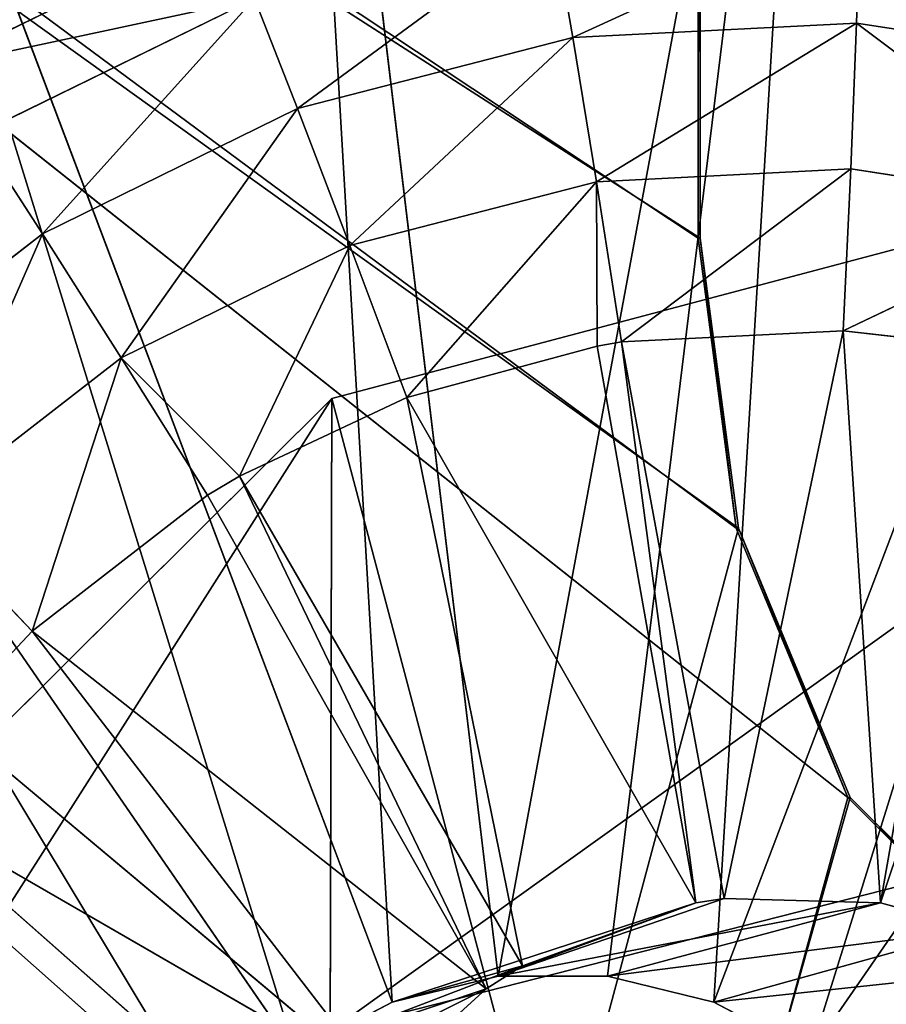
# Model space of a CAD drawing. Extents: x 0 to 230, y 0 to 588.
# Tile 357 of 383: x 125.44 to 126.99, y 582.51 to 584.27. Entities that reach past the tile are written whole.
import ezdxf

# ---------------------------------------------------------------- set-up
doc = ezdxf.new("R2010")
doc.units = 0
doc.header["$LTSCALE"] = 25.4
doc.layers.get('0').update_dxf_attribs({"color": 13, "linetype": 'CONTINUOUS'})

# ---------------------------------------------------------------- blocks, each defined once
blk = doc.blocks.new('VIPER-I-6512-6513_STL_3')
at = {"color": 7}
for p, q in [((-0.9436, 592.1589, 194.8763), (-7.2439, 596.6772, 195.4995)), ((-7.2439, 596.6772, 195.4995), (-1.012, 592.6772, 194.8787)), ((-7.2439, 596.6772, 195.4995), (-1.012, 592.6772, 194.8787)), ((-0.9436, 592.1589, 194.8763), (-7.2439, 596.6772, 195.4995)), ((-0.9477, 592.1589, 196.0772), (-7.0504, 596.6772, 196.6838)), ((-7.0504, 596.6772, 196.6838), (-0.7481, 591.6772, 196.0704)), ((-0.9477, 592.1589, 196.0772), (-7.0504, 596.6772, 196.6838)), ((-1.0161, 592.6772, 196.0797), (-7.0504, 596.6772, 196.6838)), ((-1.0161, 592.6772, 196.0797), (-7.0504, 596.6772, 196.6838)), ((-7.0504, 596.6772, 196.6838), (-0.7481, 591.6772, 196.0704)), ((-1.0161, 592.6772, 196.0797), (-1.0161, 596.6772, 196.0797)), ((-1.0161, 592.6772, 196.0797), (-1.0161, 596.6772, 196.0797)), ((-1.012, 596.6772, 194.8787), (-1.012, 592.6772, 194.8787)), ((-1.012, 596.6772, 194.8787), (-1.012, 592.6772, 194.8787)), ((-0.9477, 592.1589, 196.0772), (-1.0161, 592.6772, 196.0797)), ((-1.012, 592.6772, 194.8787), (-1.0161, 592.6772, 196.0797)), ((-0.9477, 592.1589, 196.0772), (-1.0161, 592.6772, 196.0797)), ((-1.012, 592.6772, 194.8787), (-1.0161, 592.6772, 196.0797)), ((-1.012, 592.6772, 194.8787), (-0.9436, 592.1589, 194.8763)), ((-1.012, 592.6772, 194.8787), (-0.9436, 592.1589, 194.8763)), ((-7.2439, 568.6772, 195.4995), (-0.9436, 592.1589, 194.8763)), ((-7.2439, 568.6772, 195.4995), (-0.9436, 592.1589, 194.8763)), ((-0.7481, 591.6772, 196.0704), (-0.9477, 592.1589, 196.0772)), ((-0.9477, 592.1589, 196.0772), (-0.9436, 592.1589, 194.8763)), ((-0.9477, 592.1589, 196.0772), (-0.9436, 592.1589, 194.8763)), ((-0.7481, 591.6772, 196.0704), (-0.9477, 592.1589, 196.0772)), ((-0.9436, 592.1589, 194.8763), (-0.744, 591.6772, 194.8696)), ((-0.9436, 592.1589, 194.8763), (-0.744, 591.6772, 194.8696)), ((-0.744, 591.6772, 194.8696), (-7.2439, 568.6772, 195.4995)), ((-0.744, 591.6772, 194.8696), (-7.2439, 568.6772, 195.4995)), ((-0.7481, 591.6772, 196.0704), (-7.0504, 568.6772, 196.6838)), ((-0.7481, 591.6772, 196.0704), (-7.0504, 568.6772, 196.6838)), ((-0.016, 590.9452, 196.0524), (-0.7481, 591.6772, 196.0704)), ((-0.7481, 591.6772, 196.0704), (-0.744, 591.6772, 194.8696)), ((-0.016, 590.9452, 196.0524), (-0.7481, 591.6772, 196.0704)), ((-0.7481, 591.6772, 196.0704), (-0.744, 591.6772, 194.8696)), ((-0.744, 591.6772, 194.8696), (-0.0119, 590.9452, 194.8521)), ((-0.744, 591.6772, 194.8696), (-0.0119, 590.9452, 194.8521))]:
    blk.add_line(p, q, dxfattribs=at)
at = {"color": 250}
for p, q in [((-1.373, 591.3582, 2.1262), (-1.7471, 594.4688, 2.303)), ((-1.373, 591.3582, 2.1262), (-1.7471, 594.4688, 2.303)), ((-1.1777, 591.3582, 2.1222), (-0.7965, 594.4688, 2.2832)), ((-1.1777, 591.3582, 2.1222), (-0.7965, 594.4688, 2.2832)), ((-1.5626, 591.3115, 2.1302), (-2.67, 594.2413, 2.3223)), ((-1.5626, 591.3115, 2.1302), (-2.67, 594.2413, 2.3223)), ((-0.9881, 591.3115, 2.1182), (0.1264, 594.2413, 2.2639)), ((-0.9881, 591.3115, 2.1182), (0.1264, 594.2413, 2.2639)), ((-1.7356, 591.2207, 2.1338), (-3.5116, 593.7994, 2.3399)), ((-1.7356, 591.2207, 2.1338), (-3.5116, 593.7994, 2.3399)), ((-0.8151, 591.2207, 2.1146), (0.968, 593.7994, 2.2463)), ((-0.8151, 591.2207, 2.1146), (0.968, 593.7994, 2.2463)), ((-0.7264, 593.2715, 21.8061), (-0.7327, 593.0618, 22.013)), ((-0.7264, 593.2715, 21.8061), (-0.7327, 593.0618, 22.013)), ((-1.8634, 593.2375, 21.5708), (-2.3831, 592.9825, 21.5817)), ((-1.8634, 593.2375, 21.5708), (-2.3831, 592.9825, 21.5817)), ((-1.2401, 593.0361, 22.0236), (-1.2762, 593.2437, 21.8176)), ((-1.2401, 593.0361, 22.0236), (-1.2762, 593.2437, 21.8176)), ((-1.8817, 591.0912, 2.1368), (-4.2231, 593.169, 2.3547)), ((-1.8817, 591.0912, 2.1368), (-4.2231, 593.169, 2.3547)), ((-1.8091, 593.1057, 21.8287), (-2.3033, 592.8632, 21.839)), ((-1.8091, 593.1057, 21.8287), (-2.3033, 592.8632, 21.839)), ((-1.7319, 592.9087, 22.0339), (-1.8091, 593.1057, 21.8287)), ((-1.7319, 592.9087, 22.0339), (-1.8091, 593.1057, 21.8287)), ((-1.2401, 593.0361, 22.0236), (-0.7327, 593.0618, 22.013)), ((-1.2401, 593.0361, 22.0236), (-0.7327, 593.0618, 22.013)), ((-0.7327, 593.0618, 22.013), (-0.7431, 592.801, 22.1498)), ((-0.7327, 593.0618, 22.013), (-0.7431, 592.801, 22.1498)), ((-0.7327, 593.0618, 22.013), (-0.2306, 592.9849, 22.0025)), ((-0.7327, 593.0618, 22.013), (-0.2306, 592.9849, 22.0025)), ((-1.6703, 592.3906, 290.3065), (0.8315, 593.0538, 290.3065)), ((-1.6703, 592.3906, 290.3065), (0.8315, 593.0538, 290.3065)), ((-1.6703, 592.3906, 304.2045), (0.8315, 593.0538, 304.2045)), ((-1.6703, 592.3906, 304.2045), (0.8315, 593.0538, 304.2045)), ((-1.2401, 593.0361, 22.0236), (-1.7319, 592.9087, 22.0339)), ((-1.2401, 593.0361, 22.0236), (-1.7319, 592.9087, 22.0339)), ((-1.1977, 592.7779, 22.1593), (-1.2401, 593.0361, 22.0236)), ((-1.1977, 592.7779, 22.1593), (-1.2401, 593.0361, 22.0236)), ((-1.7319, 592.9087, 22.0339), (-2.1879, 592.6849, 22.0434)), ((-1.7319, 592.9087, 22.0339), (-2.1879, 592.6849, 22.0434)), ((-1.6383, 592.6638, 22.1685), (-1.7319, 592.9087, 22.0339)), ((-1.6383, 592.6638, 22.1685), (-1.7319, 592.9087, 22.0339)), ((-2.1879, 592.6849, 22.0434), (-2.3033, 592.8632, 21.839)), ((-2.1879, 592.6849, 22.0434), (-2.3033, 592.8632, 21.839)), ((-1.1977, 592.7779, 22.1593), (-0.7431, 592.801, 22.1498)), ((-1.1977, 592.7779, 22.1593), (-0.7431, 592.801, 22.1498)), ((-0.7431, 592.801, 22.1498), (-0.7567, 592.5117, 22.2046)), ((-0.7431, 592.801, 22.1498), (-0.7567, 592.5117, 22.2046)), ((-0.7431, 592.801, 22.1498), (-0.2932, 592.732, 22.1404)), ((-0.7431, 592.801, 22.1498), (-0.2932, 592.732, 22.1404)), ((-1.1977, 592.7779, 22.1593), (-1.6383, 592.6638, 22.1685)), ((-1.1977, 592.7779, 22.1593), (-1.6383, 592.6638, 22.1685)), ((-1.1977, 592.7779, 22.1593), (-1.5366, 592.3922, 22.2208)), ((-1.1977, 592.7779, 22.1593), (-1.5366, 592.3922, 22.2208)), ((-1.1527, 592.4916, 22.2128), (-1.1977, 592.7779, 22.1593)), ((-1.1977, 592.7779, 22.1593), (-1.1963, 592.4844, 22.2137)), ((-1.1977, 592.7779, 22.1593), (-1.1963, 592.4844, 22.2137)), ((-1.1527, 592.4916, 22.2128), (-1.1977, 592.7779, 22.1593)), ((-0.2932, 592.732, 22.1404), (-0.7567, 592.5117, 22.2046)), ((-0.2932, 592.732, 22.1404), (-0.7567, 592.5117, 22.2046)), ((-2.5897, 592.3739, 22.0518), (-2.1879, 592.6849, 22.0434)), ((-2.5897, 592.3739, 22.0518), (-2.1879, 592.6849, 22.0434)), ((-2.047, 592.4633, 22.177), (-2.1879, 592.6849, 22.0434)), ((-2.047, 592.4633, 22.177), (-2.1879, 592.6849, 22.0434)), ((-1.6383, 592.6638, 22.1685), (-2.047, 592.4633, 22.177)), ((-1.6383, 592.6638, 22.1685), (-2.047, 592.4633, 22.177)), ((-1.8359, 592.2516, 22.2271), (-1.6383, 592.6638, 22.1685)), ((-1.8359, 592.2516, 22.2271), (-1.6383, 592.6638, 22.1685)), ((-1.5366, 592.3922, 22.2208), (-1.6383, 592.6638, 22.1685)), ((-1.5366, 592.3922, 22.2208), (-1.6383, 592.6638, 22.1685)), ((-0.7567, 592.5117, 22.2046), (-1.1527, 592.4916, 22.2128)), ((-0.7567, 592.5117, 22.2046), (-1.1527, 592.4916, 22.2128)), ((-0.7567, 592.5117, 22.2046), (-0.9696, 591.4967, 22.2475)), ((-0.7567, 592.5117, 22.2046), (-0.9696, 591.4967, 22.2475)), ((-0.5156, 592.4844, 22.1995), (-0.7567, 592.5117, 22.2046)), ((-0.7567, 592.5117, 22.2046), (-0.6902, 591.4892, 22.2416)), ((-0.7567, 592.5117, 22.2046), (-0.6902, 591.4892, 22.2416)), ((-0.5156, 592.4844, 22.1995), (-0.7567, 592.5117, 22.2046)), ((-1.1527, 592.4916, 22.2128), (-1.1963, 592.4844, 22.2137)), ((-1.1527, 592.4916, 22.2128), (-1.1963, 592.4844, 22.2137)), ((-1.1527, 592.4916, 22.2128), (-0.9696, 591.4967, 22.2475)), ((-1.1527, 592.4916, 22.2128), (-0.9696, 591.4967, 22.2475)), ((-1.1963, 592.4844, 22.2137), (-1.5366, 592.3922, 22.2208)), ((-1.1963, 592.4844, 22.2137), (-1.5366, 592.3922, 22.2208)), ((-1.1963, 592.4844, 22.2137), (-1.02, 591.4892, 22.2485)), ((-1.1963, 592.4844, 22.2137), (-1.02, 591.4892, 22.2485)), ((-0.5156, 592.4844, 22.1995), (-0.6902, 591.4892, 22.2416)), ((-0.5156, 592.4844, 22.1995), (-0.6902, 591.4892, 22.2416)), ((-2.4069, 592.1846, 22.1845), (-2.047, 592.4633, 22.177)), ((-2.4069, 592.1846, 22.1845), (-2.047, 592.4633, 22.177)), ((-1.8927, 592.2175, 22.2283), (-2.047, 592.4633, 22.177)), ((-1.8359, 592.2516, 22.2271), (-2.047, 592.4633, 22.177)), ((-1.8927, 592.2175, 22.2283), (-2.047, 592.4633, 22.177)), ((-1.8359, 592.2516, 22.2271), (-2.047, 592.4633, 22.177)), ((-0.3646, 592.4517, 22.1964), (-0.6902, 591.4892, 22.2416)), ((-0.3646, 592.4517, 22.1964), (-0.6902, 591.4892, 22.2416)), ((-3.5053, 590.5653, 290.3065), (-1.6703, 592.3906, 290.3065)), ((-3.5053, 590.5653, 290.3065), (-1.6703, 592.3906, 290.3065)), ((-3.5053, 590.5653, 304.2045), (-1.6703, 592.3906, 304.2045)), ((-3.5053, 590.5653, 304.2045), (-1.6703, 592.3906, 304.2045)), ((-1.5366, 592.3922, 22.2208), (-1.8359, 592.2516, 22.2271)), ((-1.5366, 592.3922, 22.2208), (-1.8359, 592.2516, 22.2271)), ((-1.6703, 592.3906, 304.2045), (-1.6733, 591.2595, 312.2709)), ((-1.6703, 592.3906, 304.2045), (-1.6733, 591.2595, 312.2709)), ((-1.6703, 592.3906, 290.3065), (-1.6703, 592.3906, 304.2045)), ((-1.6703, 592.3906, 290.3065), (-1.6703, 592.3906, 304.2045)), ((-1.5366, 592.3922, 22.2208), (-1.02, 591.4892, 22.2485)), ((-1.5366, 592.3922, 22.2208), (-1.02, 591.4892, 22.2485)), ((-1.5366, 592.3922, 22.2208), (-1.3299, 591.3763, 22.255)), ((-1.5366, 592.3922, 22.2208), (-1.3299, 591.3763, 22.255)), ((-1.8359, 592.2516, 22.2271), (-1.8927, 592.2175, 22.2283)), ((-1.8359, 592.2516, 22.2271), (-1.8927, 592.2175, 22.2283)), ((-1.8359, 592.2516, 22.2271), (-1.3299, 591.3763, 22.255)), ((-1.8359, 592.2516, 22.2271), (-1.3299, 591.3763, 22.255)), ((-1.8927, 592.2175, 22.2283), (-2.2063, 591.9747, 22.2348)), ((-1.8927, 592.2175, 22.2283), (-2.2063, 591.9747, 22.2348)), ((-1.8927, 592.2175, 22.2283), (-1.3945, 591.3355, 22.2563)), ((-1.8927, 592.2175, 22.2283), (-1.3945, 591.3355, 22.2563)), ((-2.2063, 591.9747, 22.2348), (-2.4069, 592.1846, 22.1845)), ((-2.2063, 591.9747, 22.2348), (-2.4069, 592.1846, 22.1845)), ((-2.2063, 591.9747, 22.2348), (-2.3573, 591.814, 22.238)), ((-2.2063, 591.9747, 22.2348), (-2.3573, 591.814, 22.238)), ((-2.2063, 591.9747, 22.2348), (-1.5825, 591.1644, 22.2603)), ((-1.3945, 591.3355, 22.2563), (-2.2063, 591.9747, 22.2348)), ((-1.3945, 591.3355, 22.2563), (-2.2063, 591.9747, 22.2348)), ((-2.2063, 591.9747, 22.2348), (-1.5825, 591.1644, 22.2603)), ((0.8284, 591.8969, 312.4551), (-1.6733, 591.2595, 312.2709)), ((0.8284, 591.8969, 312.4551), (-1.6733, 591.2595, 312.2709)), ((-2.3573, 591.814, 22.238), (-1.5825, 591.1644, 22.2603)), ((-2.3573, 591.814, 22.238), (-1.5825, 591.1644, 22.2603)), ((-2.4646, 591.6737, 22.2402), (-1.5825, 591.1644, 22.2603)), ((-2.4646, 591.6737, 22.2402), (-1.5825, 591.1644, 22.2603)), ((-2.4646, 591.6737, 22.2402), (-1.6959, 590.9952, 22.2626)), ((-2.4646, 591.6737, 22.2402), (-1.6959, 590.9952, 22.2626)), ((-1.02, 591.4892, 22.2485), (-1.5626, 591.3115, 2.1302)), ((-1.02, 591.4892, 22.2485), (-1.5626, 591.3115, 2.1302)), ((-0.9696, 591.4967, 22.2475), (-1.373, 591.3582, 2.1262)), ((-0.9696, 591.4967, 22.2475), (-1.373, 591.3582, 2.1262)), ((-0.6902, 591.4892, 22.2416), (-1.373, 591.3582, 2.1262)), ((-0.6902, 591.4892, 22.2416), (-1.373, 591.3582, 2.1262)), ((-1.02, 591.4892, 22.2485), (-1.373, 591.3582, 2.1262)), ((-1.02, 591.4892, 22.2485), (-1.373, 591.3582, 2.1262)), ((-1.02, 591.4892, 22.2485), (-1.3299, 591.3763, 22.255)), ((-1.02, 591.4892, 22.2485), (-1.3299, 591.3763, 22.255)), ((-0.6902, 591.4892, 22.2416), (-1.1777, 591.3582, 2.1222)), ((-0.6902, 591.4892, 22.2416), (-1.1777, 591.3582, 2.1222)), ((-0.9696, 591.4967, 22.2475), (-1.02, 591.4892, 22.2485)), ((-0.9696, 591.4967, 22.2475), (-1.02, 591.4892, 22.2485)), ((-0.6902, 591.4892, 22.2416), (-0.9696, 591.4967, 22.2475)), ((-0.6902, 591.4892, 22.2416), (-0.9696, 591.4967, 22.2475)), ((-0.5184, 591.4419, 22.238), (-0.6902, 591.4892, 22.2416)), ((-0.5184, 591.4419, 22.238), (-0.6902, 591.4892, 22.2416)), ((-0.5184, 591.4419, 22.238), (-1.1777, 591.3582, 2.1222)), ((-0.5184, 591.4419, 22.238), (-1.1777, 591.3582, 2.1222)), ((-0.5184, 591.4419, 22.238), (-0.9881, 591.3115, 2.1182)), ((-0.5184, 591.4419, 22.238), (-0.9881, 591.3115, 2.1182)), ((-1.3299, 591.3763, 22.255), (-1.7356, 591.2207, 2.1338)), ((-1.3299, 591.3763, 22.255), (-1.7356, 591.2207, 2.1338)), ((-1.3299, 591.3763, 22.255), (-1.5626, 591.3115, 2.1302)), ((-1.3299, 591.3763, 22.255), (-1.5626, 591.3115, 2.1302)), ((-1.3299, 591.3763, 22.255), (-1.3945, 591.3355, 22.2563)), ((-1.3299, 591.3763, 22.255), (-1.3945, 591.3355, 22.2563)), ((-0.3803, 591.3763, 22.2352), (-0.9881, 591.3115, 2.1182)), ((-0.3803, 591.3763, 22.2352), (-0.9881, 591.3115, 2.1182)), ((-1.5626, 591.3115, 2.1302), (-1.373, 591.3582, 2.1262)), ((-1.5626, 591.3115, 2.1302), (-1.373, 591.3582, 2.1262)), ((-1.373, 591.3582, 2.1262), (-1.1777, 591.3582, 2.1222)), ((-1.373, 591.3582, 2.1262), (-1.1777, 591.3582, 2.1222)), ((-1.1777, 591.3582, 2.1222), (-0.9881, 591.3115, 2.1182)), ((-1.1777, 591.3582, 2.1222), (-0.9881, 591.3115, 2.1182)), ((-1.3945, 591.3355, 22.2563), (-1.8817, 591.0912, 2.1368)), ((-1.3945, 591.3355, 22.2563), (-1.8817, 591.0912, 2.1368)), ((-1.3945, 591.3355, 22.2563), (-1.7356, 591.2207, 2.1338)), ((-1.3945, 591.3355, 22.2563), (-1.7356, 591.2207, 2.1338)), ((-1.3945, 591.3355, 22.2563), (-1.5825, 591.1644, 22.2603)), ((-1.3945, 591.3355, 22.2563), (-1.5825, 591.1644, 22.2603)), ((-1.7356, 591.2207, 2.1338), (-1.5626, 591.3115, 2.1302)), ((-1.7356, 591.2207, 2.1338), (-1.5626, 591.3115, 2.1302)), ((-0.9881, 591.3115, 2.1182), (-0.8151, 591.2207, 2.1146)), ((-0.9881, 591.3115, 2.1182), (-0.8151, 591.2207, 2.1146))]:
    blk.add_line(p, q, dxfattribs=at)
at = {"color": 7}
mesh = blk.add_polyface(dxfattribs=at)
corners = [(-0.9436, 592.1589, 194.8763), (-7.2439, 596.6772, 195.4995), (-1.012, 592.6772, 194.8787)]
mesh.append_faces([[corners[k] for k in face] for face in [(0, 1, 2)]], dxfattribs={"color": 7})
mesh = blk.add_polyface(dxfattribs=at)
corners = [(-1.012, 592.6772, 194.8787), (-7.2439, 596.6772, 195.4995), (-1.012, 596.6772, 194.8787)]
mesh.append_faces([[corners[k] for k in face] for face in [(0, 1, 2)]], dxfattribs={"color": 7})
mesh = blk.add_polyface(dxfattribs=at)
corners = [(-0.9436, 592.1589, 194.8763), (-7.2439, 568.6772, 195.4995), (-7.2439, 596.6772, 195.4995)]
mesh.append_faces([[corners[k] for k in face] for face in [(0, 1, 2)]], dxfattribs={"color": 7})
mesh = blk.add_polyface(dxfattribs=at)
corners = [(-0.7481, 591.6772, 196.0704), (-0.9477, 592.1589, 196.0772), (-7.0504, 596.6772, 196.6838)]
mesh.append_faces([[corners[k] for k in face] for face in [(0, 1, 2)]], dxfattribs={"color": 7})
mesh = blk.add_polyface(dxfattribs=at)
corners = [(-0.9477, 592.1589, 196.0772), (-1.0161, 592.6772, 196.0797), (-7.0504, 596.6772, 196.6838)]
mesh.append_faces([[corners[k] for k in face] for face in [(0, 1, 2)]], dxfattribs={"color": 7})
mesh = blk.add_polyface(dxfattribs=at)
corners = [(-1.0161, 596.6772, 196.0797), (-7.0504, 596.6772, 196.6838), (-1.0161, 592.6772, 196.0797)]
mesh.append_faces([[corners[k] for k in face] for face in [(0, 1, 2)]], dxfattribs={"color": 7})
mesh = blk.add_polyface(dxfattribs=at)
corners = [(-0.7481, 591.6772, 196.0704), (-7.0504, 596.6772, 196.6838), (-7.0504, 568.6772, 196.6838)]
mesh.append_faces([[corners[k] for k in face] for face in [(0, 1, 2)]], dxfattribs={"color": 7})
mesh = blk.add_polyface(dxfattribs=at)
corners = [(-1.012, 596.6772, 194.8787), (-1.0161, 592.6772, 196.0797), (-1.012, 592.6772, 194.8787), (-1.0161, 596.6772, 196.0797)]
mesh.append_faces([[corners[k] for k in face] for face in [(0, 1, 2), (1, 0, 3)]], dxfattribs={"vtx0": -1, "color": 7})
mesh = blk.add_polyface(dxfattribs=at)
corners = [(-1.7471, 594.4688, 2.303), (-1.5626, 591.3115, 2.1302), (-2.67, 594.2413, 2.3223), (-1.373, 591.3582, 2.1262)]
mesh.append_faces([[corners[k] for k in face] for face in [(0, 1, 2), (1, 0, 3)]], dxfattribs={"vtx0": -1, "color": 7})
mesh = blk.add_polyface(dxfattribs=at)
corners = [(-0.7965, 594.4688, 2.2832), (-1.373, 591.3582, 2.1262), (-1.7471, 594.4688, 2.303), (-1.1777, 591.3582, 2.1222)]
mesh.append_faces([[corners[k] for k in face] for face in [(0, 1, 2), (1, 0, 3)]], dxfattribs={"vtx0": -1, "color": 7})
mesh = blk.add_polyface(dxfattribs=at)
corners = [(-0.7965, 594.4688, 2.2832), (-0.9881, 591.3115, 2.1182), (-1.1777, 591.3582, 2.1222), (0.1264, 594.2413, 2.2639)]
mesh.append_faces([[corners[k] for k in face] for face in [(0, 1, 2), (1, 0, 3)]], dxfattribs={"vtx0": -1, "color": 7})
mesh = blk.add_polyface(dxfattribs=at)
corners = [(-2.67, 594.2413, 2.3223), (-1.7356, 591.2207, 2.1338), (-3.5116, 593.7994, 2.3399), (-1.5626, 591.3115, 2.1302)]
mesh.append_faces([[corners[k] for k in face] for face in [(0, 1, 2), (1, 0, 3)]], dxfattribs={"vtx0": -1, "color": 7})
mesh = blk.add_polyface(dxfattribs=at)
corners = [(-2.4204, 593.0327, 21.2937), (-1.8899, 593.2929, 21.2826), (-2.67, 594.2413, 2.3223)]
mesh.append_faces([[corners[k] for k in face] for face in [(0, 1, 2)]], dxfattribs={"color": 7})
mesh = blk.add_polyface(dxfattribs=at)
corners = [(0.1264, 594.2413, 2.2639), (-0.8151, 591.2207, 2.1146), (-0.9881, 591.3115, 2.1182), (0.968, 593.7994, 2.2463)]
mesh.append_faces([[corners[k] for k in face] for face in [(0, 1, 2), (1, 0, 3)]], dxfattribs={"vtx0": -1, "color": 7})
mesh = blk.add_polyface(dxfattribs=at)
corners = [(-3.5116, 593.7994, 2.3399), (-1.8817, 591.0912, 2.1368), (-4.2231, 593.169, 2.3547), (-1.7356, 591.2207, 2.1338)]
mesh.append_faces([[corners[k] for k in face] for face in [(0, 1, 2), (1, 0, 3)]], dxfattribs={"vtx0": -1, "color": 7})
mesh = blk.add_polyface(dxfattribs=at)
corners = [(0.968, 593.7994, 2.2463), (-0.6689, 591.0912, 2.1115), (-0.8151, 591.2207, 2.1146), (1.6795, 593.169, 2.2314)]
mesh.append_faces([[corners[k] for k in face] for face in [(0, 1, 2), (1, 0, 3)]], dxfattribs={"vtx0": -1, "color": 7})
mesh = blk.add_polyface(dxfattribs=at)
corners = [(-2.4204, 593.0327, 21.2937), (-1.8634, 593.2375, 21.5708), (-1.8899, 593.2929, 21.2826), (-2.3831, 592.9825, 21.5817)]
mesh.append_faces([[corners[k] for k in face] for face in [(0, 1, 2), (1, 0, 3)]], dxfattribs={"vtx0": -1, "color": 7})
mesh = blk.add_polyface(dxfattribs=at)
corners = [(-1.2401, 593.0361, 22.0236), (-0.7264, 593.2715, 21.8061), (-1.2762, 593.2437, 21.8176), (-0.7327, 593.0618, 22.013)]
mesh.append_faces([[corners[k] for k in face] for face in [(0, 1, 2), (1, 0, 3)]], dxfattribs={"vtx0": -1, "color": 7})
mesh = blk.add_polyface(dxfattribs=at)
corners = [(-0.2306, 592.9849, 22.0025), (-0.7264, 593.2715, 21.8061), (-0.7327, 593.0618, 22.013), (-0.1823, 593.1882, 21.7947)]
mesh.append_faces([[corners[k] for k in face] for face in [(0, 1, 2), (1, 0, 3)]], dxfattribs={"vtx0": -1, "color": 7})
mesh = blk.add_polyface(dxfattribs=at)
corners = [(-2.3831, 592.9825, 21.5817), (-1.8091, 593.1057, 21.8287), (-1.8634, 593.2375, 21.5708), (-2.3033, 592.8632, 21.839)]
mesh.append_faces([[corners[k] for k in face] for face in [(0, 1, 2), (1, 0, 3)]], dxfattribs={"vtx0": -1, "color": 7})
mesh = blk.add_polyface(dxfattribs=at)
corners = [(-1.7319, 592.9087, 22.0339), (-1.2762, 593.2437, 21.8176), (-1.8091, 593.1057, 21.8287), (-1.2401, 593.0361, 22.0236)]
mesh.append_faces([[corners[k] for k in face] for face in [(0, 1, 2), (1, 0, 3)]], dxfattribs={"vtx0": -1, "color": 7})
mesh = blk.add_polyface(dxfattribs=at)
corners = [(-4.2231, 593.169, 2.3547), (-1.9927, 590.9304, 2.1392), (-4.763, 592.3865, 2.366), (-1.8817, 591.0912, 2.1368)]
mesh.append_faces([[corners[k] for k in face] for face in [(0, 1, 2), (1, 0, 3)]], dxfattribs={"vtx0": -1, "color": 7})
mesh = blk.add_polyface(dxfattribs=at)
corners = [(-2.1879, 592.6849, 22.0434), (-1.8091, 593.1057, 21.8287), (-2.3033, 592.8632, 21.839), (-1.7319, 592.9087, 22.0339)]
mesh.append_faces([[corners[k] for k in face] for face in [(0, 1, 2), (1, 0, 3)]], dxfattribs={"vtx0": -1, "color": 7})
mesh = blk.add_polyface(dxfattribs=at)
corners = [(-1.1977, 592.7779, 22.1593), (-0.7327, 593.0618, 22.013), (-1.2401, 593.0361, 22.0236), (-0.7431, 592.801, 22.1498)]
mesh.append_faces([[corners[k] for k in face] for face in [(0, 1, 2), (1, 0, 3)]], dxfattribs={"vtx0": -1, "color": 7})
mesh = blk.add_polyface(dxfattribs=at)
corners = [(-0.2932, 592.732, 22.1404), (-0.7327, 593.0618, 22.013), (-0.7431, 592.801, 22.1498), (-0.2306, 592.9849, 22.0025)]
mesh.append_faces([[corners[k] for k in face] for face in [(0, 1, 2), (1, 0, 3)]], dxfattribs={"vtx0": -1, "color": 7})
mesh = blk.add_polyface(dxfattribs=at)
corners = [(-3.5053, 590.5653, 290.3065), (-3.5185, 585.5653, 290.3065), (-4.1817, 588.0671, 290.3065), (-1.6932, 583.7303, 290.3065), (-1.6703, 592.3906, 290.3065), (0.805, 583.0538, 290.3065), (0.8315, 593.0538, 290.3065), (3.3067, 583.7171, 290.3065), (3.3297, 592.3773, 290.3065), (5.1417, 585.5424, 290.3065), (5.155, 590.5423, 290.3065), (5.8182, 588.0406, 290.3065)]
mesh.append_faces([[corners[k] for k in face] for face in [(0, 1, 2), (9, 10, 11)]], dxfattribs={"vtx0": -1, "color": 7})
mesh.append_faces([[corners[k] for k in face] for face in [(1, 0, 3), (3, 4, 5), (5, 6, 7), (7, 8, 9)]], dxfattribs={"vtx0": -1, "vtx1": -1, "color": 7})
mesh.append_faces([[corners[k] for k in face] for face in [(3, 0, 4), (5, 4, 6), (7, 6, 8), (9, 8, 10)]], dxfattribs={"vtx0": -1, "vtx2": -1, "color": 7})
mesh = blk.add_polyface(dxfattribs=at)
corners = [(-1.6733, 591.2595, 312.2709), (0.8315, 593.0538, 304.2045), (-1.6703, 592.3906, 304.2045), (0.8284, 591.8969, 312.4551)]
mesh.append_faces([[corners[k] for k in face] for face in [(0, 1, 2), (1, 0, 3)]], dxfattribs={"vtx0": -1, "color": 7})
mesh = blk.add_polyface(dxfattribs=at)
corners = [(-1.6703, 592.3906, 304.2045), (0.8315, 593.0538, 290.3065), (-1.6703, 592.3906, 290.3065), (0.8315, 593.0538, 304.2045)]
mesh.append_faces([[corners[k] for k in face] for face in [(0, 1, 2), (1, 0, 3)]], dxfattribs={"vtx0": -1, "color": 7})
mesh = blk.add_polyface(dxfattribs=at)
corners = [(-1.6383, 592.6638, 22.1685), (-1.2401, 593.0361, 22.0236), (-1.7319, 592.9087, 22.0339), (-1.1977, 592.7779, 22.1593)]
mesh.append_faces([[corners[k] for k in face] for face in [(0, 1, 2), (1, 0, 3)]], dxfattribs={"vtx0": -1, "color": 7})
mesh = blk.add_polyface(dxfattribs=at)
corners = [(-2.047, 592.4633, 22.177), (-1.7319, 592.9087, 22.0339), (-2.1879, 592.6849, 22.0434), (-1.6383, 592.6638, 22.1685)]
mesh.append_faces([[corners[k] for k in face] for face in [(0, 1, 2), (1, 0, 3)]], dxfattribs={"vtx0": -1, "color": 7})
mesh = blk.add_polyface(dxfattribs=at)
corners = [(-2.5897, 592.3739, 22.0518), (-2.3033, 592.8632, 21.839), (-2.7386, 592.5261, 21.8481), (-2.1879, 592.6849, 22.0434)]
mesh.append_faces([[corners[k] for k in face] for face in [(0, 1, 2), (1, 0, 3)]], dxfattribs={"vtx0": -1, "color": 7})
mesh = blk.add_polyface(dxfattribs=at)
corners = [(-1.1527, 592.4916, 22.2128), (-0.7431, 592.801, 22.1498), (-1.1977, 592.7779, 22.1593), (-0.7567, 592.5117, 22.2046)]
mesh.append_faces([[corners[k] for k in face] for face in [(0, 1, 2), (1, 0, 3)]], dxfattribs={"vtx0": -1, "color": 7})
mesh = blk.add_polyface(dxfattribs=at)
corners = [(-0.2932, 592.732, 22.1404), (-0.7431, 592.801, 22.1498), (-0.7567, 592.5117, 22.2046)]
mesh.append_faces([[corners[k] for k in face] for face in [(0, 1, 2)]], dxfattribs={"color": 7})
mesh = blk.add_polyface(dxfattribs=at)
corners = [(-1.1977, 592.7779, 22.1593), (-1.6383, 592.6638, 22.1685), (-1.5366, 592.3922, 22.2208)]
mesh.append_faces([[corners[k] for k in face] for face in [(0, 1, 2)]], dxfattribs={"color": 7})
mesh = blk.add_polyface(dxfattribs=at)
corners = [(-1.1963, 592.4844, 22.2137), (-1.1977, 592.7779, 22.1593), (-1.5366, 592.3922, 22.2208)]
mesh.append_faces([[corners[k] for k in face] for face in [(0, 1, 2)]], dxfattribs={"color": 7})
mesh = blk.add_polyface(dxfattribs=at)
corners = [(-1.1527, 592.4916, 22.2128), (-1.1977, 592.7779, 22.1593), (-1.1963, 592.4844, 22.2137)]
mesh.append_faces([[corners[k] for k in face] for face in [(0, 1, 2)]], dxfattribs={"color": 7})
mesh = blk.add_polyface(dxfattribs=at)
corners = [(-0.2932, 592.732, 22.1404), (-0.7567, 592.5117, 22.2046), (-0.5156, 592.4844, 22.1995)]
mesh.append_faces([[corners[k] for k in face] for face in [(0, 1, 2)]], dxfattribs={"color": 7})
mesh = blk.add_polyface(dxfattribs=at)
corners = [(-2.4069, 592.1846, 22.1845), (-2.1879, 592.6849, 22.0434), (-2.5897, 592.3739, 22.0518), (-2.047, 592.4633, 22.177)]
mesh.append_faces([[corners[k] for k in face] for face in [(0, 1, 2), (1, 0, 3)]], dxfattribs={"vtx0": -1, "color": 7})
mesh = blk.add_polyface(dxfattribs=at)
corners = [(-1.012, 592.6772, 194.8787), (-0.9477, 592.1589, 196.0772), (-0.9436, 592.1589, 194.8763), (-1.0161, 592.6772, 196.0797)]
mesh.append_faces([[corners[k] for k in face] for face in [(0, 1, 2), (1, 0, 3)]], dxfattribs={"vtx0": -1, "color": 7})
mesh = blk.add_polyface(dxfattribs=at)
corners = [(-1.6383, 592.6638, 22.1685), (-2.047, 592.4633, 22.177), (-1.8359, 592.2516, 22.2271)]
mesh.append_faces([[corners[k] for k in face] for face in [(0, 1, 2)]], dxfattribs={"color": 7})
mesh = blk.add_polyface(dxfattribs=at)
corners = [(-1.5366, 592.3922, 22.2208), (-1.6383, 592.6638, 22.1685), (-1.8359, 592.2516, 22.2271)]
mesh.append_faces([[corners[k] for k in face] for face in [(0, 1, 2)]], dxfattribs={"color": 7})
mesh = blk.add_polyface(dxfattribs=at)
corners = [(-0.7567, 592.5117, 22.2046), (-1.1527, 592.4916, 22.2128), (-0.9696, 591.4967, 22.2475)]
mesh.append_faces([[corners[k] for k in face] for face in [(0, 1, 2)]], dxfattribs={"color": 7})
mesh = blk.add_polyface(dxfattribs=at)
corners = [(-0.6902, 591.4892, 22.2416), (-0.7567, 592.5117, 22.2046), (-0.9696, 591.4967, 22.2475)]
mesh.append_faces([[corners[k] for k in face] for face in [(0, 1, 2)]], dxfattribs={"color": 7})
mesh = blk.add_polyface(dxfattribs=at)
corners = [(-0.5156, 592.4844, 22.1995), (-0.7567, 592.5117, 22.2046), (-0.6902, 591.4892, 22.2416)]
mesh.append_faces([[corners[k] for k in face] for face in [(0, 1, 2)]], dxfattribs={"color": 7})
mesh = blk.add_polyface(dxfattribs=at)
corners = [(-1.02, 591.4892, 22.2485), (-1.1527, 592.4916, 22.2128), (-1.1963, 592.4844, 22.2137), (-0.9696, 591.4967, 22.2475)]
mesh.append_faces([[corners[k] for k in face] for face in [(0, 1, 2), (1, 0, 3)]], dxfattribs={"vtx0": -1, "color": 7})
mesh = blk.add_polyface(dxfattribs=at)
corners = [(-1.02, 591.4892, 22.2485), (-1.1963, 592.4844, 22.2137), (-1.5366, 592.3922, 22.2208)]
mesh.append_faces([[corners[k] for k in face] for face in [(0, 1, 2)]], dxfattribs={"color": 7})
mesh = blk.add_polyface(dxfattribs=at)
corners = [(-0.3646, 592.4517, 22.1964), (-0.5156, 592.4844, 22.1995), (-0.6902, 591.4892, 22.2416)]
mesh.append_faces([[corners[k] for k in face] for face in [(0, 1, 2)]], dxfattribs={"color": 7})
mesh = blk.add_polyface(dxfattribs=at)
corners = [(-2.2063, 591.9747, 22.2348), (-2.047, 592.4633, 22.177), (-2.4069, 592.1846, 22.1845), (-1.8927, 592.2175, 22.2283)]
mesh.append_faces([[corners[k] for k in face] for face in [(0, 1, 2), (1, 0, 3)]], dxfattribs={"vtx0": -1, "color": 7})
mesh = blk.add_polyface(dxfattribs=at)
corners = [(-1.8359, 592.2516, 22.2271), (-2.047, 592.4633, 22.177), (-1.8927, 592.2175, 22.2283)]
mesh.append_faces([[corners[k] for k in face] for face in [(0, 1, 2)]], dxfattribs={"color": 7})
mesh = blk.add_polyface(dxfattribs=at)
corners = [(-0.3646, 592.4517, 22.1964), (-0.6902, 591.4892, 22.2416), (-0.5184, 591.4419, 22.238)]
mesh.append_faces([[corners[k] for k in face] for face in [(0, 1, 2)]], dxfattribs={"color": 7})
mesh = blk.add_polyface(dxfattribs=at)
corners = [(-4.763, 592.3865, 2.366), (-2.0619, 590.7477, 2.1406), (-5.1001, 591.4976, 2.373), (-1.9927, 590.9304, 2.1392)]
mesh.append_faces([[corners[k] for k in face] for face in [(0, 1, 2), (1, 0, 3)]], dxfattribs={"vtx0": -1, "color": 7})
mesh = blk.add_polyface(dxfattribs=at)
corners = [(-3.5081, 589.5048, 311.7676), (-1.6703, 592.3906, 304.2045), (-3.5053, 590.5653, 304.2045), (-1.6733, 591.2595, 312.2709)]
mesh.append_faces([[corners[k] for k in face] for face in [(0, 1, 2), (1, 0, 3)]], dxfattribs={"vtx0": -1, "color": 7})
mesh = blk.add_polyface(dxfattribs=at)
corners = [(-3.5053, 590.5653, 304.2045), (-1.6703, 592.3906, 290.3065), (-3.5053, 590.5653, 290.3065), (-1.6703, 592.3906, 304.2045)]
mesh.append_faces([[corners[k] for k in face] for face in [(0, 1, 2), (1, 0, 3)]], dxfattribs={"vtx0": -1, "color": 7})
mesh = blk.add_polyface(dxfattribs=at)
corners = [(-1.3299, 591.3763, 22.255), (-1.5366, 592.3922, 22.2208), (-1.8359, 592.2516, 22.2271)]
mesh.append_faces([[corners[k] for k in face] for face in [(0, 1, 2)]], dxfattribs={"color": 7})
mesh = blk.add_polyface(dxfattribs=at)
corners = [(-1.02, 591.4892, 22.2485), (-1.5366, 592.3922, 22.2208), (-1.3299, 591.3763, 22.255)]
mesh.append_faces([[corners[k] for k in face] for face in [(0, 1, 2)]], dxfattribs={"color": 7})
mesh = blk.add_polyface(dxfattribs=at)
corners = [(-1.3945, 591.3355, 22.2563), (-1.8359, 592.2516, 22.2271), (-1.8927, 592.2175, 22.2283), (-1.3299, 591.3763, 22.255)]
mesh.append_faces([[corners[k] for k in face] for face in [(0, 1, 2), (1, 0, 3)]], dxfattribs={"vtx0": -1, "color": 7})
mesh = blk.add_polyface(dxfattribs=at)
corners = [(-1.3945, 591.3355, 22.2563), (-1.8927, 592.2175, 22.2283), (-2.2063, 591.9747, 22.2348)]
mesh.append_faces([[corners[k] for k in face] for face in [(0, 1, 2)]], dxfattribs={"color": 7})
mesh = blk.add_polyface(dxfattribs=at)
corners = [(-2.2063, 591.9747, 22.2348), (-2.4069, 592.1846, 22.1845), (-2.3573, 591.814, 22.238)]
mesh.append_faces([[corners[k] for k in face] for face in [(0, 1, 2)]], dxfattribs={"color": 7})
mesh = blk.add_polyface(dxfattribs=at)
corners = [(-0.744, 591.6772, 194.8696), (-7.2439, 568.6772, 195.4995), (-0.9436, 592.1589, 194.8763)]
mesh.append_faces([[corners[k] for k in face] for face in [(0, 1, 2)]], dxfattribs={"color": 7})
mesh = blk.add_polyface(dxfattribs=at)
corners = [(-0.9436, 592.1589, 194.8763), (-0.7481, 591.6772, 196.0704), (-0.744, 591.6772, 194.8696), (-0.9477, 592.1589, 196.0772)]
mesh.append_faces([[corners[k] for k in face] for face in [(0, 1, 2), (1, 0, 3)]], dxfattribs={"vtx0": -1, "color": 7})
mesh = blk.add_polyface(dxfattribs=at)
corners = [(-1.5825, 591.1644, 22.2603), (-2.2063, 591.9747, 22.2348), (-2.3573, 591.814, 22.238)]
mesh.append_faces([[corners[k] for k in face] for face in [(0, 1, 2)]], dxfattribs={"color": 7})
mesh = blk.add_polyface(dxfattribs=at)
corners = [(-1.3945, 591.3355, 22.2563), (-2.2063, 591.9747, 22.2348), (-1.5825, 591.1644, 22.2603)]
mesh.append_faces([[corners[k] for k in face] for face in [(0, 1, 2)]], dxfattribs={"color": 7})
mesh = blk.add_polyface(dxfattribs=at)
corners = [(-1.682, 587.9537, 319.7152), (0.8284, 591.8969, 312.4551), (-1.6733, 591.2595, 312.2709), (0.8195, 588.5156, 320.0695)]
mesh.append_faces([[corners[k] for k in face] for face in [(0, 1, 2), (1, 0, 3)]], dxfattribs={"vtx0": -1, "color": 7})
mesh = blk.add_polyface(dxfattribs=at)
corners = [(-1.5825, 591.1644, 22.2603), (-2.3573, 591.814, 22.238), (-2.4646, 591.6737, 22.2402)]
mesh.append_faces([[corners[k] for k in face] for face in [(0, 1, 2)]], dxfattribs={"color": 7})
mesh = blk.add_polyface(dxfattribs=at)
corners = [(-0.0119, 590.9452, 194.8521), (-7.2439, 568.6772, 195.4995), (-0.744, 591.6772, 194.8696)]
mesh.append_faces([[corners[k] for k in face] for face in [(0, 1, 2)]], dxfattribs={"color": 7})
mesh = blk.add_polyface(dxfattribs=at)
corners = [(-0.016, 590.9452, 196.0524), (-0.7481, 591.6772, 196.0704), (-7.0504, 568.6772, 196.6838)]
mesh.append_faces([[corners[k] for k in face] for face in [(0, 1, 2)]], dxfattribs={"color": 7})
mesh = blk.add_polyface(dxfattribs=at)
corners = [(-1.6959, 590.9952, 22.2626), (-2.4646, 591.6737, 22.2402), (-2.657, 591.3269, 22.2442)]
mesh.append_faces([[corners[k] for k in face] for face in [(0, 1, 2)]], dxfattribs={"color": 7})
mesh = blk.add_polyface(dxfattribs=at)
corners = [(-1.5825, 591.1644, 22.2603), (-2.4646, 591.6737, 22.2402), (-1.6959, 590.9952, 22.2626)]
mesh.append_faces([[corners[k] for k in face] for face in [(0, 1, 2)]], dxfattribs={"color": 7})
mesh = blk.add_polyface(dxfattribs=at)
corners = [(-0.744, 591.6772, 194.8696), (-0.016, 590.9452, 196.0524), (-0.0119, 590.9452, 194.8521), (-0.7481, 591.6772, 196.0704)]
mesh.append_faces([[corners[k] for k in face] for face in [(0, 1, 2), (1, 0, 3)]], dxfattribs={"vtx0": -1, "color": 7})
mesh = blk.add_polyface(dxfattribs=at)
corners = [(-5.1001, 591.4976, 2.373), (-2.0855, 590.5538, 2.1411), (-5.2147, 590.5538, 2.3754), (-2.0619, 590.7477, 2.1406)]
mesh.append_faces([[corners[k] for k in face] for face in [(0, 1, 2), (1, 0, 3)]], dxfattribs={"vtx0": -1, "color": 7})
mesh = blk.add_polyface(dxfattribs=at)
corners = [(-1.02, 591.4892, 22.2485), (-1.5626, 591.3115, 2.1302), (-1.373, 591.3582, 2.1262)]
mesh.append_faces([[corners[k] for k in face] for face in [(0, 1, 2)]], dxfattribs={"color": 7})
mesh = blk.add_polyface(dxfattribs=at)
corners = [(-1.3299, 591.3763, 22.255), (-1.5626, 591.3115, 2.1302), (-1.02, 591.4892, 22.2485)]
mesh.append_faces([[corners[k] for k in face] for face in [(0, 1, 2)]], dxfattribs={"color": 7})
mesh = blk.add_polyface(dxfattribs=at)
corners = [(-0.9696, 591.4967, 22.2475), (-1.373, 591.3582, 2.1262), (-0.6902, 591.4892, 22.2416)]
mesh.append_faces([[corners[k] for k in face] for face in [(0, 1, 2)]], dxfattribs={"color": 7})
mesh = blk.add_polyface(dxfattribs=at)
corners = [(-1.02, 591.4892, 22.2485), (-1.373, 591.3582, 2.1262), (-0.9696, 591.4967, 22.2475)]
mesh.append_faces([[corners[k] for k in face] for face in [(0, 1, 2)]], dxfattribs={"color": 7})
mesh = blk.add_polyface(dxfattribs=at)
corners = [(-0.6902, 591.4892, 22.2416), (-1.373, 591.3582, 2.1262), (-1.1777, 591.3582, 2.1222)]
mesh.append_faces([[corners[k] for k in face] for face in [(0, 1, 2)]], dxfattribs={"color": 7})
mesh = blk.add_polyface(dxfattribs=at)
corners = [(-0.6902, 591.4892, 22.2416), (-1.1777, 591.3582, 2.1222), (-0.5184, 591.4419, 22.238)]
mesh.append_faces([[corners[k] for k in face] for face in [(0, 1, 2)]], dxfattribs={"color": 7})
mesh = blk.add_polyface(dxfattribs=at)
corners = [(-0.5184, 591.4419, 22.238), (-1.1777, 591.3582, 2.1222), (-0.9881, 591.3115, 2.1182)]
mesh.append_faces([[corners[k] for k in face] for face in [(0, 1, 2)]], dxfattribs={"color": 7})
mesh = blk.add_polyface(dxfattribs=at)
corners = [(-0.5184, 591.4419, 22.238), (-0.9881, 591.3115, 2.1182), (-0.3803, 591.3763, 22.2352)]
mesh.append_faces([[corners[k] for k in face] for face in [(0, 1, 2)]], dxfattribs={"color": 7})
mesh = blk.add_polyface(dxfattribs=at)
corners = [(-1.3299, 591.3763, 22.255), (-1.7356, 591.2207, 2.1338), (-1.5626, 591.3115, 2.1302)]
mesh.append_faces([[corners[k] for k in face] for face in [(0, 1, 2)]], dxfattribs={"color": 7})
mesh = blk.add_polyface(dxfattribs=at)
corners = [(-1.3945, 591.3355, 22.2563), (-1.7356, 591.2207, 2.1338), (-1.3299, 591.3763, 22.255)]
mesh.append_faces([[corners[k] for k in face] for face in [(0, 1, 2)]], dxfattribs={"color": 7})
mesh = blk.add_polyface(dxfattribs=at)
corners = [(-0.3803, 591.3763, 22.2352), (-0.9881, 591.3115, 2.1182), (-0.8151, 591.2207, 2.1146)]
mesh.append_faces([[corners[k] for k in face] for face in [(0, 1, 2)]], dxfattribs={"color": 7})
mesh = blk.add_polyface(dxfattribs=at)
corners = [(-0.3803, 591.3763, 22.2352), (-0.8151, 591.2207, 2.1146), (-0.1277, 591.1644, 22.2299)]
mesh.append_faces([[corners[k] for k in face] for face in [(0, 1, 2)]], dxfattribs={"color": 7})
mesh = blk.add_polyface(dxfattribs=at)
corners = [(-1.3945, 591.3355, 22.2563), (-1.8817, 591.0912, 2.1368), (-1.7356, 591.2207, 2.1338)]
mesh.append_faces([[corners[k] for k in face] for face in [(0, 1, 2)]], dxfattribs={"color": 7})
mesh = blk.add_polyface(dxfattribs=at)
corners = [(-1.5825, 591.1644, 22.2603), (-1.8817, 591.0912, 2.1368), (-1.3945, 591.3355, 22.2563)]
mesh.append_faces([[corners[k] for k in face] for face in [(0, 1, 2)]], dxfattribs={"color": 7})
mesh = blk.add_polyface(dxfattribs=at)
corners = [(-1.7474, 590.8787, 22.2637), (-2.657, 591.3269, 22.2442), (-2.6977, 591.2243, 22.2451)]
mesh.append_faces([[corners[k] for k in face] for face in [(0, 1, 2)]], dxfattribs={"color": 7})
mesh = blk.add_polyface(dxfattribs=at)
corners = [(-1.6959, 590.9952, 22.2626), (-2.657, 591.3269, 22.2442), (-1.7474, 590.8787, 22.2637)]
mesh.append_faces([[corners[k] for k in face] for face in [(0, 1, 2)]], dxfattribs={"color": 7})
blk = doc.blocks.new('GRUPUJ_1')
at = {"color": 0}
blk.add_blockref('VIPER-I-6512-6513_STL_3', (127.6715, -8.7968, -2.1073), dxfattribs=at)

msp = doc.modelspace()

# ---------------------------------------------------------------- block references
at = {"color": 0}
msp.add_blockref('GRUPUJ_1', (0, 0), dxfattribs=at)

doc.saveas('drawing.dxf')
